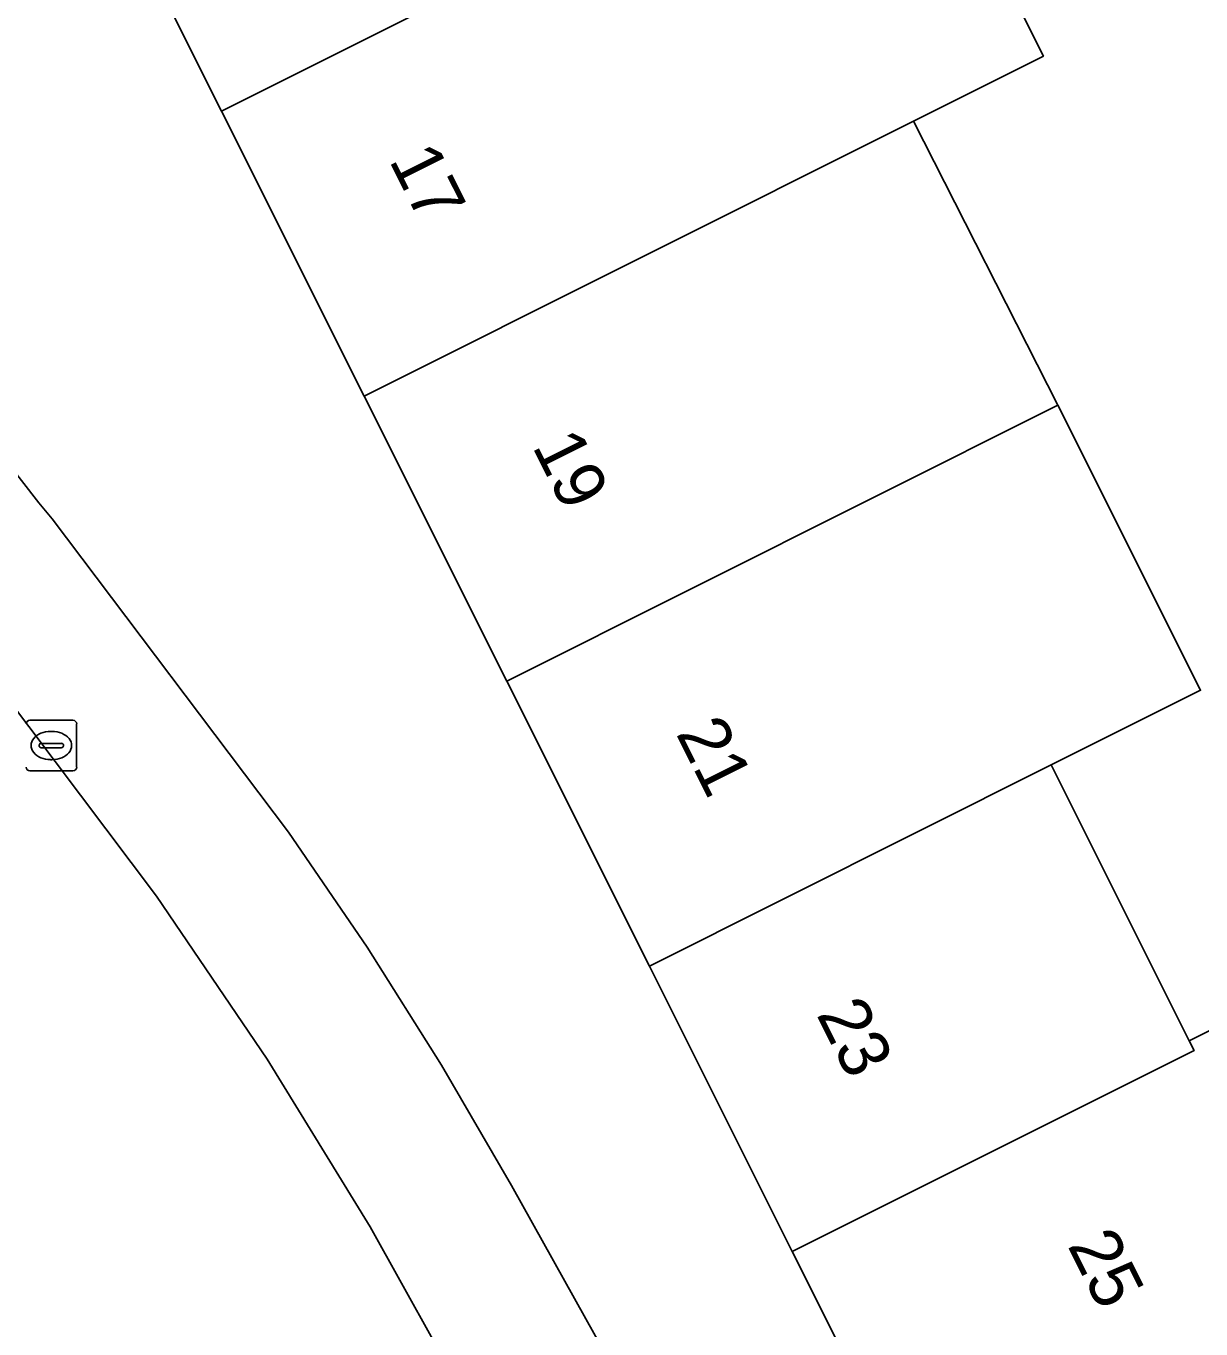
# Model space of a CAD drawing. Extents: x 157793 to 159380, y 380877 to 382313.
# Drawn here: x 158561.26 to 158584.49, y 381641.34 to 381667.09 of the extents above; entities that cross this region are included whole.
import ezdxf

# ---------------------------------------------------------------- set-up
doc = ezdxf.new("R2010")
doc.units = 0
for name, color, linetype in [('IMGEO_Erf', 7, 'Continuous'), ('IMGEO_Kolk', 7, 'Continuous'), ('IMGEO_Pand', 7, 'Continuous'), ('IMGEO_Pand_nummerreeks', 7, 'Continuous'), ('IMGEO_Voetpad_open', 7, 'Continuous')]:
    doc.layers.add(name, color=color, linetype=linetype)

msp = doc.modelspace()

# ---------------------------------------------------------------- linework, layer by layer
at = {"layer": 'IMGEO_Erf'}
for points in [[(158578.56, 381672.135), (158581.38, 381666.502), (158578.81, 381665.215), (158581.666, 381659.6), (158584.486, 381653.965), (158581.534, 381652.488), (158584.263, 381647.035), (158586.368, 381648.089), (158589.278, 381642.274), (158592.098, 381636.64), (158592.737, 381635.364), (158594.975, 381630.893), (158587.063, 381626.934), (158584.187, 381632.681), (158581.367, 381638.315), (158580.298, 381640.451), (158578.158, 381639.38), (158576.412, 381642.867), (158573.587, 381648.511), (158570.767, 381654.146), (158567.948, 381659.778), (158565.129, 381665.412), (158562.309, 381671.046)], [(158559.87, 381659.801), (158560.786, 381658.613), (158561.514, 381657.669), (158561.782, 381657.352), (158566.455, 381651.16), (158568.005, 381648.883), (158569.476, 381646.553), (158570.864, 381644.174), (158574.185, 381638.215), (158577.024, 381632.011), (158579.336, 381625.681), (158579.361, 381625.602), (158580.306, 381622.94)], [(158557.141, 381614.605), (158568.05, 381620.122), (158572.848, 381622.543), (158573.589, 381620.844), (158577.358, 381622.561), (158576.594, 381624.539), (158576.365, 381625.217), (158574.905, 381629.406), (158573.452, 381633.012), (158571.801, 381636.532), (158569.958, 381639.955), (158568.069, 381643.358), (158566.029, 381646.671), (158563.841, 381649.89), (158559.306, 381655.907)]]:
    msp.add_lwpolyline(points, dxfattribs=at)
at = {"layer": 'IMGEO_Kolk'}
for p, q in [((158561.338, 381653.371), (158562.19, 381653.371)), ((158561.751, 381653.151), (158561.776, 381653.151)), ((158562.264, 381653.297), (158562.264, 381652.445)), ((158561.565, 381652.914), (158561.963, 381652.914)), ((158561.522, 381652.865), (158561.522, 381652.877)), ((158561.96, 381652.828), (158561.562, 381652.828)), ((158562.006, 381652.877), (158562.006, 381652.865)), ((158562.19, 381652.371), (158561.338, 381652.371)), ((158561.774, 381652.591), (158561.749, 381652.591))]:
    msp.add_line(p, q, dxfattribs=at)
for points in [[(158561.338, 381653.371), (158562.19, 381653.371)], [(158562.264, 381653.297), (158562.264, 381652.445)], [(158562.19, 381652.371), (158561.338, 381652.371)]]:
    msp.add_lwpolyline(points, dxfattribs=at)
for centre, radius, start, end in [((158561.34, 381653.295), 0.0765, 91.552, 178.448), ((158561.34, 381653.295), 0.0765, 91.552, 178.448), ((158562.188, 381653.295), 0.0765, 1.552, 88.448), ((158562.188, 381653.295), 0.0765, 1.552, 88.448), ((158561.562, 381652.874), 0.0403, 85.8775, 175.7526), ((158561.967, 381652.876), 0.0386, 1.7309, 96.639), ((158561.559, 381652.864), 0.0366, 178.938, 274.7102), ((158561.963, 381652.871), 0.043, 264.8664, 352.4533), ((158561.34, 381652.447), 0.0765, 181.552, 268.448), ((158561.34, 381652.447), 0.0765, 181.552, 268.448), ((158562.188, 381652.447), 0.0765, 271.552, 358.448), ((158562.188, 381652.447), 0.0765, 271.552, 358.448)]:
    msp.add_arc(centre, radius, start, end, dxfattribs=at)
for centre, major_axis, ratio, start_param, end_param in [((158561.75, 381652.871), (-0.387, 0.002), 0.722429, 4.712389, 7.853982), ((158561.775, 381652.871), (-0.39, 0.002), 0.717154, 1.570796, 4.712389)]:
    msp.add_ellipse(centre, major_axis=major_axis, ratio=ratio, start_param=start_param, end_param=end_param, dxfattribs=at)
at = {"layer": 'IMGEO_Pand'}
for points in [[(158573.075, 381669.389), (158570.255, 381675.023), (158562.309, 381671.046), (158565.129, 381665.412)], [(158575.99, 381670.848), (158573.075, 381669.389), (158565.129, 381665.412), (158567.948, 381659.778), (158578.81, 381665.215), (158581.38, 381666.502), (158578.56, 381672.135)], [(158570.767, 381654.146), (158581.666, 381659.6), (158578.81, 381665.215), (158567.948, 381659.778)], [(158570.767, 381654.146), (158573.587, 381648.511), (158581.534, 381652.488), (158584.486, 381653.965), (158581.666, 381659.6)], [(158573.587, 381648.511), (158576.412, 381642.867), (158584.359, 381646.843), (158584.263, 381647.035), (158581.534, 381652.488)], [(158576.412, 381642.867), (158578.158, 381639.38), (158580.298, 381640.451), (158581.367, 381638.315), (158589.278, 381642.274), (158586.368, 381648.089), (158584.263, 381647.035), (158584.359, 381646.843)]]:
    msp.add_lwpolyline(points, close=True, dxfattribs=at)
at = {"layer": 'IMGEO_Voetpad_open'}
for points in [[(158561.514, 381657.669), (158560.786, 381658.613), (158559.87, 381659.801)], [(158559.135, 381655.829), (158559.306, 381655.907), (158563.841, 381649.89), (158566.029, 381646.671), (158568.069, 381643.358), (158569.958, 381639.955), (158571.801, 381636.532), (158573.452, 381633.012), (158574.905, 381629.406), (158576.365, 381625.217), (158577.172, 381625.579), (158577.382, 381624.965), (158579.361, 381625.602), (158579.336, 381625.681), (158577.024, 381632.011), (158574.185, 381638.215), (158570.864, 381644.174), (158569.476, 381646.553), (158568.005, 381648.883), (158566.455, 381651.16), (158561.782, 381657.352), (158561.514, 381657.669)]]:
    msp.add_lwpolyline(points, dxfattribs=at)

# ---------------------------------------------------------------- texts
at = {"layer": 'IMGEO_Pand_nummerreeks'}
for s, rotation, p in [('17', 296.585, (158568.431, 381664.443)), ('19', 296.5873, (158571.262, 381658.787)), ('21', 296.5873, (158574.102, 381653.113)), ('23', 296.5873, (158576.882, 381647.559)), ('25', 296.5871, (158581.846, 381642.989))]:
    msp.add_text(s, height=1, rotation=rotation, dxfattribs=at).set_placement(p)

doc.saveas('drawing.dxf')
